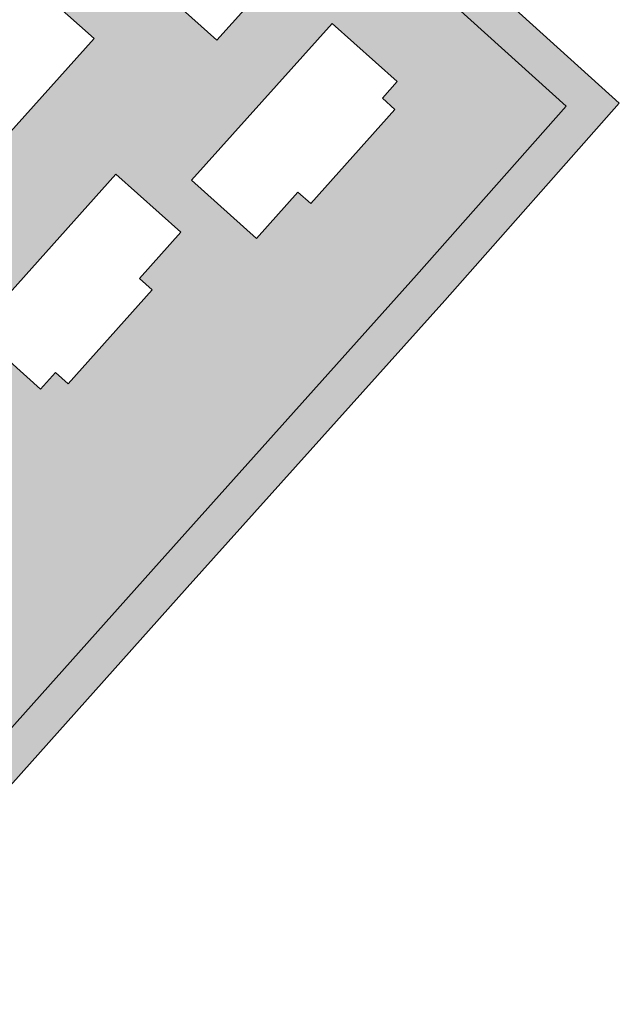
# Model space of a CAD drawing. Extents: x 101956 to 105180, y 476926 to 481317.
# Tile 345 of 649: x 104161 to 104209, y 479886 to 479964. Entities that reach past the tile are written whole.
import ezdxf

# ---------------------------------------------------------------- set-up
doc = ezdxf.new("R2010")
doc.units = 0
doc.header["$LTSCALE"] = 0.5
doc.layers.add('B-WE-OG-TERREIN_ERF-GV', color=7, linetype='Continuous', lineweight=18)
doc.layers.add('B-WE-OG-WATER_SLOOT-GV', color=120, linetype='Continuous', lineweight=18)
doc.layers.add('B-WE-OG-TERREIN_ERF-V', color=7, linetype='Continuous', lineweight=18, true_color=0x28c846)
doc.layers.add('B-WE-OG-WATER_SLOOT-V', color=7, linetype='Continuous', lineweight=18, true_color=0xafcde1)

msp = doc.modelspace()

# ---------------------------------------------------------------- hatches: boundary and pattern name
at = {"layer": 'B-WE-OG-TERREIN_ERF-V'}
h = msp.add_hatch(color=256, dxfattribs=at)
h.paths.add_polyline_path([(104154.909, 479973.497), (104166.99, 479962.803), (104155.988, 479950.555), (104131.832, 479923.564), (104117.395, 479907.403), (104140.862, 479886.362), (104144.544, 479890.497), (104172.122, 479921.338), (104192.509, 479944.062), (104204.349, 479957.455), (104187.921, 479972.288), (104189.581, 479974.118), (104159.34, 480001.104), (104156.646, 479998.118), (104141.951, 480011.051), (104105.194, 479978.724), (104110.765, 479973.602), (104079.266, 479938.177), (104070.032, 479946.404), (104060.761, 479937.854), (104056.154, 479933.489), (104049.114, 479927.029), (104051.384, 479925.04), (104053.876, 479927.338), (104054.246, 479927.679), (104078.132, 479907.051), (104082.101, 479911.351), (104094.154, 479924.861), (104107.718, 479912.734), (104126.169, 479933.339), (104139.569, 479948.318), (104131.644, 479955.445), (104150.959, 479976.994)])
h.paths.add_polyline_path([(104180.029, 479968.974), (104181.321, 479967.812), (104176.711, 479962.663), (104164.327, 479973.75), (104168.922, 479978.883), (104172.575, 479975.612), (104173.49, 479976.633), (104180.928, 479969.972)], flags=16)
h.paths.add_polyline_path([(104144.53, 480001.001), (104149.733, 479996.349), (104138.603, 479983.945), (104133.474, 479988.538), (104136.746, 479992.19), (104135.744, 479993.085), (104142.375, 480000.521), (104143.335, 479999.665)], flags=16)
h.paths.add_polyline_path([(104085.887, 479929.663), (104082.921, 479926.341), (104085.484, 479924.032), (104081.713, 479919.812), (104077.942, 479915.592), (104075.37, 479917.891), (104072.333, 479914.493), (104066.623, 479919.608), (104069.609, 479922.918), (104068.48, 479923.927), (104072.269, 479928.167), (104076.057, 479932.407), (104077.182, 479931.422), (104080.177, 479934.759)], flags=16)
h.paths.add_polyline_path([(104128.193, 479906.07), (104125.624, 479908.368), (104129.422, 479912.614), (104133.219, 479916.86), (104135.793, 479914.558), (104138.768, 479917.896), (104144.478, 479912.811), (104141.5, 479909.474), (104142.615, 479908.476), (104138.838, 479904.248), (104135.061, 479900.02), (104133.917, 479901.042), (104130.965, 479897.686), (104125.244, 479902.743)], flags=16)
h.paths.add_polyline_path([(104105.46, 479938.304), (104106.579, 479937.304), (104109.561, 479940.646), (104115.27, 479935.55), (104112.305, 479932.227), (104114.868, 479929.919), (104111.097, 479925.699), (104107.326, 479921.479), (104104.753, 479923.778), (104101.717, 479920.379), (104096.023, 479925.48), (104099.004, 479928.816), (104097.877, 479929.818), (104101.669, 479934.061)], flags=16)
h.paths.add_polyline_path([(104156.219, 479992.125), (104163.637, 479985.451), (104162.747, 479984.452), (104166.39, 479981.194), (104161.79, 479976.039), (104149.382, 479987.134), (104153.997, 479992.295), (104155.309, 479991.115)], flags=16)
h.paths.add_polyline_path([(104128.863, 479966.516), (104125.874, 479963.175), (104120.184, 479968.275), (104123.16, 479971.613), (104122.045, 479972.601), (104125.833, 479976.84), (104129.62, 479981.078), (104130.736, 479980.081), (104133.719, 479983.425), (104139.412, 479978.338), (104136.433, 479974.99), (104139.025, 479972.683), (104135.234, 479968.446), (104131.442, 479964.209)], flags=16)
h.paths.add_polyline_path([(104185.824, 479963.993), (104190.963, 479959.386), (104189.806, 479958.081), (104190.794, 479957.173), (104184.13, 479949.734), (104183.117, 479950.642), (104179.837, 479946.979), (104174.703, 479951.578)], flags=16)
h.paths.add_polyline_path([(104170.578, 479943.816), (104171.591, 479942.909), (104164.928, 479935.467), (104163.915, 479936.374), (104162.737, 479935.058), (104157.601, 479939.657), (104168.711, 479952.064), (104173.846, 479947.467)], flags=16)
h.paths.add_polyline_path([(104144.194, 479923.952), (104141.621, 479926.256), (104145.417, 479930.503), (104149.213, 479934.75), (104151.776, 479932.457), (104154.771, 479935.775), (104160.476, 479930.691), (104157.498, 479927.36), (104158.6, 479926.363), (104154.819, 479922.125), (104151.038, 479917.887), (104149.905, 479918.898), (104146.916, 479915.507), (104141.223, 479920.614)], flags=16)
h.paths.add_polyline_path([(104115.009, 479946.713), (104113.886, 479947.698), (104117.675, 479951.94), (104121.464, 479956.181), (104122.585, 479955.179), (104125.57, 479958.546), (104131.269, 479953.441), (104128.255, 479950.14), (104130.874, 479947.809), (104127.083, 479943.572), (104123.291, 479939.335), (104120.713, 479941.642), (104117.725, 479938.304), (104112.03, 479943.4)], flags=16)
at = {"layer": 'B-WE-OG-WATER_SLOOT-V'}
msp.add_hatch(color=256, dxfattribs=at).paths.add_polyline_path([(104144.544, 479890.497), (104146.831, 479888.42), (104148.765, 479890.716), (104152.425, 479894.81), (104174.357, 479919.336), (104194.749, 479942.067), (104208.563, 479957.692), (104192.163, 479972.5), (104193.835, 479974.343), (104162.574, 480002.238), (104159.112, 480005.328), (104156.403, 480002.328), (104141.952, 480015.047), (104127.404, 480002.253), (104100.708, 479978.773), (104106.563, 479973.391), (104079.02, 479942.415), (104069.997, 479950.453), (104058.712, 479940.046), (104053.902, 479935.492), (104056.154, 479933.489), (104060.761, 479937.854), (104070.032, 479946.404), (104079.266, 479938.177), (104110.765, 479973.602), (104105.194, 479978.724), (104141.951, 480011.051), (104156.646, 479998.118), (104159.34, 480001.104), (104189.581, 479974.118), (104187.921, 479972.288), (104204.349, 479957.455), (104192.509, 479944.062), (104172.122, 479921.338)])

# ---------------------------------------------------------------- linework, layer by layer
at = {"layer": 'B-WE-OG-TERREIN_ERF-GV', "flags": 128}
for points in [[(104144.544, 479890.497), (104172.122, 479921.338), (104192.509, 479944.062), (104204.349, 479957.455), (104187.921, 479972.288), (104189.581, 479974.118), (104159.34, 480001.104)], [(104154.909, 479973.497), (104166.99, 479962.803), (104155.988, 479950.555)]]:
    msp.add_lwpolyline(points, dxfattribs=at)
for points in [[(104180.029, 479968.974), (104181.321, 479967.812), (104176.711, 479962.663), (104164.327, 479973.75), (104168.922, 479978.883), (104172.575, 479975.612), (104173.49, 479976.633), (104180.928, 479969.972)], [(104185.824, 479963.993), (104190.963, 479959.386), (104189.806, 479958.081), (104190.794, 479957.173), (104184.13, 479949.734), (104183.117, 479950.642), (104179.837, 479946.979), (104174.703, 479951.578)], [(104170.578, 479943.816), (104171.591, 479942.909), (104164.928, 479935.467), (104163.915, 479936.374), (104162.737, 479935.058), (104157.601, 479939.657), (104168.711, 479952.064), (104173.846, 479947.467)]]:
    msp.add_lwpolyline(points, close=True, dxfattribs=at)
at = {"layer": 'B-WE-OG-WATER_SLOOT-GV', "flags": 128}
for points in [[(104152.425, 479894.81), (104174.357, 479919.336), (104194.749, 479942.067), (104208.563, 479957.692), (104192.163, 479972.5), (104193.835, 479974.343), (104162.574, 480002.238), (104159.112, 480005.328)], [(104159.34, 480001.104), (104189.581, 479974.118), (104187.921, 479972.288), (104204.349, 479957.455), (104192.509, 479944.062), (104172.122, 479921.338), (104144.544, 479890.497)]]:
    msp.add_lwpolyline(points, dxfattribs=at)

doc.saveas('drawing.dxf')
